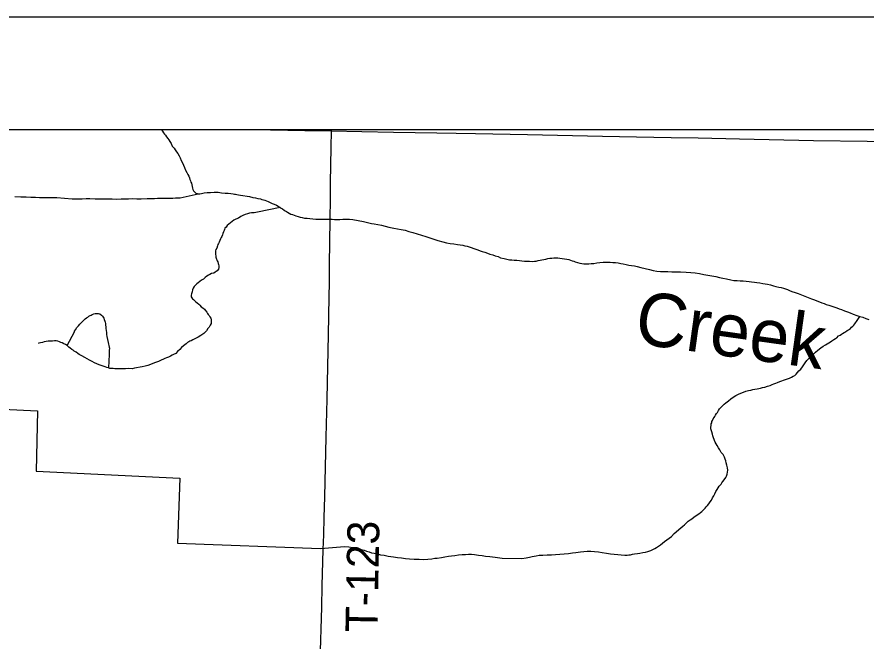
# Model space of a CAD drawing. Extents: x 2.1 to 73.9, y 4 to 26.
# Drawn here: x 42.406 to 43.161, y 24.45 to 25.005 of the extents above; entities that cross this region are included whole.
import ezdxf

# ---------------------------------------------------------------- set-up
doc = ezdxf.new("R2010")
doc.units = 0
for name, color, linetype in [('GM_X_Minor_River', 7, 'Continuous'), ('GM_X_Minor_River_Text', 7, 'Continuous'), ('GM_X_Township_Road', 7, 'Continuous'), ('GM_X_Township_Road_Text', 7, 'Continuous'), ('SH_Data', 7, 'Continuous')]:
    doc.layers.add(name, color=color, linetype=linetype)

msp = doc.modelspace()

# ---------------------------------------------------------------- linework, layer by layer
at = {"layer": 'GM_X_Minor_River'}
for points in [[(42.53467, 24.90511), (42.53483, 24.90486), (42.53576, 24.90352), (42.53668, 24.90198), (42.53762, 24.90083), (42.53855, 24.89986), (42.53929, 24.89852), (42.54041, 24.89698), (42.54134, 24.89583), (42.54227, 24.89448), (42.54338, 24.89256), (42.54449, 24.89027), (42.54617, 24.88853), (42.5471, 24.88699), (42.54821, 24.88527), (42.54933, 24.88354), (42.55044, 24.88162), (42.55136, 24.87971), (42.55246, 24.87741), (42.55357, 24.8753), (42.55449, 24.8732), (42.55541, 24.87109), (42.55632, 24.86898), (42.55743, 24.86669), (42.55835, 24.86496), (42.55909, 24.86343), (42.55964, 24.86209), (42.56019, 24.86056), (42.56074, 24.85941), (42.5611, 24.85827), (42.56147, 24.85731), (42.56182, 24.85579), (42.56218, 24.85426), (42.56235, 24.85293), (42.56271, 24.85159), (42.56345, 24.85044), (42.56438, 24.84928), (42.56532, 24.84851), (42.56646, 24.84811), (42.56759, 24.84771), (42.56892, 24.84769), (42.57045, 24.84805), (42.57274, 24.84858), (42.57541, 24.84892), (42.57845, 24.84887), (42.58169, 24.8492), (42.58511, 24.84915), (42.58815, 24.84872), (42.59138, 24.84848), (42.59423, 24.84824), (42.59651, 24.84802), (42.59859, 24.84779)], [(42.40456, 24.84555), (42.40969, 24.84527), (42.41464, 24.84501), (42.41882, 24.84494), (42.42281, 24.84469), (42.42642, 24.84463), (42.43098, 24.84456), (42.4346, 24.8445), (42.43821, 24.84444), (42.44182, 24.84439), (42.4555, 24.84341), (42.46006, 24.84334), (42.46425, 24.84346), (42.46787, 24.84359), (42.4711, 24.84354), (42.47585, 24.84347), (42.47947, 24.84341), (42.48327, 24.84335), (42.48707, 24.84329), (42.49106, 24.84323), (42.49525, 24.84316), (42.49905, 24.84329), (42.50248, 24.84343), (42.50552, 24.84338), (42.50895, 24.84351), (42.51294, 24.84345), (42.51693, 24.84339), (42.52207, 24.84368), (42.52549, 24.84363), (42.52873, 24.84377), (42.5314, 24.84392), (42.53387, 24.84388), (42.53615, 24.84384), (42.53824, 24.844), (42.54014, 24.84397), (42.54205, 24.84394), (42.54357, 24.84391), (42.54509, 24.84408), (42.54719, 24.84424), (42.54871, 24.84421), (42.55004, 24.84419), (42.55137, 24.84417), (42.56759, 24.84771)], [(42.59859, 24.84779), (42.59973, 24.84759), (42.60068, 24.84738), (42.60182, 24.84717), (42.60334, 24.84696), (42.60523, 24.84674), (42.6132, 24.84528), (42.61604, 24.84467), (42.61851, 24.84425), (42.62059, 24.84364), (42.62287, 24.84323), (42.62419, 24.84283), (42.62571, 24.84242), (42.62684, 24.84203), (42.62816, 24.84143), (42.62968, 24.84084), (42.63138, 24.84005), (42.63326, 24.83926), (42.63515, 24.83847), (42.63704, 24.83768), (42.63874, 24.8369), (42.64044, 24.83573), (42.64137, 24.83495), (42.64232, 24.83437), (42.64382, 24.83321), (42.64476, 24.83262), (42.64589, 24.83203), (42.64683, 24.83145), (42.64834, 24.83066), (42.64985, 24.82969), (42.65137, 24.82928), (42.65269, 24.82888), (42.65439, 24.8281), (42.65629, 24.82769), (42.65818, 24.82709), (42.66007, 24.82668), (42.66216, 24.82626), (42.66425, 24.82604), (42.66672, 24.82581), (42.66938, 24.82558), (42.67203, 24.82535), (42.67584, 24.82529), (42.67869, 24.82524), (42.68135, 24.8252), (42.68401, 24.82516), (42.68649, 24.82512), (42.68877, 24.82508), (42.69124, 24.82504), (42.69352, 24.82501), (42.696, 24.82516), (42.69866, 24.82531), (42.70189, 24.82525), (42.70512, 24.82482), (42.71441, 24.82316), (42.71688, 24.82255), (42.71915, 24.82213), (42.72161, 24.82152), (42.72408, 24.8211), (42.72711, 24.82048), (42.73034, 24.81986), (42.73375, 24.81905), (42.73697, 24.81805), (42.74133, 24.81722), (42.74474, 24.81659), (42.74796, 24.81597), (42.75138, 24.81535), (42.75478, 24.81435), (42.75838, 24.81334), (42.76217, 24.81214), (42.76595, 24.81094), (42.76974, 24.80974), (42.77352, 24.80854), (42.77712, 24.80753), (42.78052, 24.80615), (42.78507, 24.80512), (42.78829, 24.80412), (42.79151, 24.8035), (42.79493, 24.80326), (42.79797, 24.80283), (42.80043, 24.80241), (42.80271, 24.80219), (42.8046, 24.80159), (42.8065, 24.80118), (42.80839, 24.80057), (42.81009, 24.79998), (42.81255, 24.79918), (42.81426, 24.79858), (42.81615, 24.79798), (42.81823, 24.79719), (42.82012, 24.79659), (42.82239, 24.79579), (42.82466, 24.795), (42.82693, 24.7942), (42.82939, 24.79359), (42.83166, 24.79261), (42.83431, 24.79199), (42.83639, 24.79101), (42.83961, 24.79039), (42.84189, 24.78978), (42.84416, 24.78918), (42.84644, 24.78895)], [(42.64044, 24.83573), (42.6201, 24.83141)], [(42.6201, 24.83141), (42.61735, 24.83096), (42.61487, 24.83081), (42.61316, 24.83046), (42.61124, 24.82992), (42.60933, 24.82938), (42.60723, 24.82865), (42.6055, 24.82754), (42.60339, 24.82624), (42.6009, 24.82514), (42.59917, 24.82422), (42.59764, 24.82311), (42.5961, 24.82199), (42.59475, 24.82087), (42.5934, 24.81956), (42.59223, 24.81825), (42.59126, 24.81713), (42.59087, 24.81618), (42.59047, 24.81505), (42.59007, 24.81391), (42.58948, 24.8124), (42.58908, 24.81146), (42.58849, 24.80995), (42.5879, 24.80882), (42.58732, 24.80788), (42.58672, 24.80637), (42.58613, 24.80486), (42.58554, 24.80373), (42.58495, 24.80278), (42.58455, 24.80165), (42.58395, 24.79957), (42.58317, 24.79825), (42.58296, 24.79712), (42.58293, 24.79541), (42.58291, 24.79389), (42.58308, 24.79255), (42.58325, 24.79141), (42.58362, 24.79045), (42.58434, 24.78816), (42.5849, 24.7872), (42.58526, 24.78587), (42.58562, 24.78491), (42.58579, 24.78377), (42.58596, 24.78225), (42.58556, 24.78073), (42.58439, 24.77942), (42.58266, 24.77812), (42.58132, 24.77719), (42.57941, 24.77684), (42.57788, 24.7761), (42.57653, 24.77537), (42.57519, 24.77444), (42.57384, 24.77332), (42.5723, 24.77201), (42.57057, 24.7709), (42.56903, 24.76978), (42.56749, 24.76867), (42.56633, 24.76774), (42.56517, 24.76661), (42.56382, 24.76531), (42.56304, 24.76399), (42.56244, 24.76229), (42.56204, 24.76058), (42.56144, 24.75888), (42.56123, 24.75756), (42.56139, 24.75603), (42.56232, 24.7545), (42.56345, 24.75372), (42.56551, 24.75179), (42.56664, 24.75082), (42.56795, 24.74966), (42.56889, 24.74869), (42.5702, 24.74734), (42.57151, 24.74637), (42.57301, 24.74521), (42.57376, 24.74425), (42.57526, 24.74251), (42.57581, 24.74136), (42.57636, 24.74041), (42.57711, 24.73944), (42.57785, 24.73829), (42.57859, 24.73714), (42.57895, 24.7358), (42.57892, 24.7339), (42.5789, 24.73257), (42.57812, 24.73088), (42.57733, 24.72918), (42.57617, 24.72787), (42.5748, 24.7258), (42.57248, 24.72355), (42.56979, 24.7217), (42.56749, 24.72021), (42.56519, 24.71911), (42.56269, 24.71782), (42.56135, 24.71708), (42.5602, 24.71672), (42.55924, 24.71616)], [(42.84644, 24.78895), (42.84853, 24.78873), (42.85081, 24.78869), (42.85764, 24.78801), (42.85992, 24.78798), (42.86202, 24.78794), (42.86487, 24.78771), (42.86658, 24.78787), (42.8681, 24.78804), (42.86982, 24.78839), (42.87154, 24.78874), (42.87307, 24.7891), (42.87478, 24.78945), (42.8765, 24.7898), (42.87841, 24.79034), (42.88013, 24.7907), (42.88184, 24.79067), (42.88355, 24.79083), (42.88564, 24.7908), (42.88736, 24.79077), (42.88907, 24.79055), (42.89115, 24.79033), (42.89305, 24.79011), (42.89514, 24.7897), (42.89703, 24.78929), (42.89855, 24.78889), (42.89987, 24.78829), (42.90139, 24.78789), (42.90271, 24.7873), (42.90479, 24.7867), (42.90668, 24.7861), (42.90858, 24.78587), (42.91048, 24.78566), (42.91257, 24.78562), (42.91466, 24.78559), (42.91695, 24.78574), (42.91923, 24.7859), (42.9219, 24.78643), (42.92457, 24.78657), (42.92742, 24.78691), (42.93028, 24.78705), (42.9337, 24.787), (42.93617, 24.78677), (42.93845, 24.78673), (42.94092, 24.78631), (42.94319, 24.7859), (42.94547, 24.78548), (42.94793, 24.78487), (42.9504, 24.78445), (42.95287, 24.78403), (42.95533, 24.78361), (42.9578, 24.7832), (42.96102, 24.78238), (42.96878, 24.78036), (42.97201, 24.77974), (42.97523, 24.77912), (42.97846, 24.77869), (42.98169, 24.77864), (42.98511, 24.77858), (42.98872, 24.77852), (42.99253, 24.77846), (42.99633, 24.7784), (43.00146, 24.77813), (43.00545, 24.77788), (43.00944, 24.77744), (43.01323, 24.77681), (43.01702, 24.77618), (43.02063, 24.77555), (43.02423, 24.77492), (43.02765, 24.7743), (43.03087, 24.77349), (43.0339, 24.77268), (43.03712, 24.77206), (43.04091, 24.77143), (43.04376, 24.77081), (43.0468, 24.77076), (43.04946, 24.77053), (43.05212, 24.7703), (43.05458, 24.77007), (43.05724, 24.76984), (43.05952, 24.76961), (43.06199, 24.76919), (43.06427, 24.76896), (43.06692, 24.76854), (43.06958, 24.76793), (43.07356, 24.76749), (43.07622, 24.76688), (43.07887, 24.76607), (43.08114, 24.76547), (43.0836, 24.76486), (43.08569, 24.76445), (43.08777, 24.76384), (43.08966, 24.76324), (43.09155, 24.76264), (43.09325, 24.76185), (43.09533, 24.76106), (43.09836, 24.76006), (43.10101, 24.75907), (43.10403, 24.75788), (43.10687, 24.75689), (43.10989, 24.75551)], [(43.10989, 24.75551), (43.11292, 24.75451), (43.11537, 24.75352), (43.12199, 24.75095), (43.12407, 24.75015), (43.12596, 24.74936), (43.12823, 24.74876), (43.12993, 24.74816), (43.13164, 24.74756), (43.13353, 24.74696), (43.13542, 24.74636), (43.1375, 24.74557), (43.13958, 24.74478), (43.14204, 24.74379), (43.14468, 24.7428), (43.14714, 24.74181), (43.14979, 24.74082), (43.15319, 24.73962), (43.15584, 24.73863), (43.15849, 24.73802), (43.16095, 24.73703), (43.1636, 24.73604)], [(42.45741, 24.72491), (42.45764, 24.72556), (42.45842, 24.72688), (42.4596, 24.72895), (42.46114, 24.73026), (42.4623, 24.73176), (42.46346, 24.73307), (42.46462, 24.73419), (42.46598, 24.73569), (42.46694, 24.73663), (42.4681, 24.73737), (42.46925, 24.73811), (42.4704, 24.73885), (42.47136, 24.7396), (42.47232, 24.73996), (42.47328, 24.74052), (42.47462, 24.74107), (42.47576, 24.74124), (42.47729, 24.7414), (42.47881, 24.74138), (42.47995, 24.74117), (42.48145, 24.73982), (42.48239, 24.73904), (42.48313, 24.73808), (42.48369, 24.73712), (42.48405, 24.73598), (42.4846, 24.73464), (42.48478, 24.73369), (42.48495, 24.73254), (42.48511, 24.73083), (42.48528, 24.7295), (42.48545, 24.72797), (42.48561, 24.72626), (42.48596, 24.72436), (42.48612, 24.72264), (42.48628, 24.72074), (42.48681, 24.71807), (42.48734, 24.71559), (42.48842, 24.7114), (42.48859, 24.71044), (42.48837, 24.70855), (42.48835, 24.70722), (42.48833, 24.70608), (42.48831, 24.70475), (42.48775, 24.69298)], [(43.10164, 24.69047), (43.10337, 24.69196), (43.10473, 24.69384), (43.1059, 24.69572), (43.10726, 24.6976), (43.10863, 24.69948), (43.10998, 24.70116), (43.11153, 24.70247), (43.11288, 24.70378), (43.11442, 24.70527), (43.11635, 24.70695), (43.11828, 24.70863), (43.12097, 24.71068), (43.12309, 24.71236), (43.1252, 24.71346), (43.12674, 24.71439), (43.12827, 24.71532), (43.12962, 24.71624), (43.13097, 24.71717), (43.13251, 24.71829), (43.13404, 24.71921), (43.13519, 24.71977), (43.13674, 24.72145), (43.13827, 24.72219), (43.13942, 24.72293), (43.14038, 24.72348), (43.14192, 24.72441), (43.14288, 24.72496), (43.14461, 24.72608), (43.14557, 24.72682), (43.1473, 24.72812), (43.14846, 24.72925), (43.14943, 24.73018), (43.15039, 24.73111), (43.15117, 24.73205), (43.15195, 24.73318), (43.15272, 24.73412), (43.15584, 24.73863)], [(42.45097, 24.71275), (42.45741, 24.72491)], [(42.55924, 24.71616), (42.55809, 24.71542), (42.55694, 24.71449), (42.55559, 24.71356), (42.55443, 24.71244), (42.5527, 24.71114), (42.55115, 24.70926), (42.54922, 24.70758), (42.54748, 24.70571), (42.54556, 24.70479), (42.54441, 24.70424), (42.54288, 24.7035), (42.54115, 24.70258), (42.5402, 24.70221), (42.53924, 24.70185), (42.53771, 24.7013), (42.53656, 24.70075), (42.53445, 24.69984), (42.53234, 24.69873), (42.52967, 24.69782), (42.52718, 24.69691), (42.52507, 24.69599), (42.52278, 24.69508), (42.52029, 24.69455), (42.51762, 24.69402), (42.51075, 24.69261), (42.50866, 24.69226), (42.50542, 24.69232), (42.50295, 24.69216), (42.50048, 24.6922), (42.49839, 24.69224), (42.49667, 24.69226), (42.49496, 24.6921), (42.49344, 24.69212), (42.49192, 24.69234), (42.4904, 24.69236), (42.48907, 24.69257), (42.48775, 24.69298), (42.48623, 24.69338), (42.48472, 24.69397), (42.48302, 24.69457), (42.48132, 24.69517), (42.47942, 24.69577), (42.47753, 24.69656), (42.47545, 24.69735), (42.47319, 24.69853), (42.47093, 24.6997), (42.46866, 24.70088), (42.46659, 24.70224), (42.46414, 24.7038), (42.46169, 24.70479), (42.46037, 24.70576), (42.45887, 24.70692), (42.45736, 24.7079), (42.45623, 24.70868), (42.4551, 24.70945), (42.45379, 24.71042), (42.45247, 24.71139), (42.45097, 24.71275), (42.44947, 24.71372), (42.44796, 24.71451), (42.44645, 24.71529), (42.44531, 24.71569), (42.44418, 24.71609), (42.44267, 24.71668), (42.44115, 24.71689), (42.43963, 24.71692), (42.43791, 24.71676), (42.4362, 24.71678), (42.43411, 24.71682), (42.4322, 24.71647), (42.43048, 24.71611), (42.42914, 24.71556), (42.42743, 24.71521), (42.4259, 24.71486), (42.42519, 24.71463)], [(43.00636, 24.55878), (43.00829, 24.56027), (43.01021, 24.56157), (43.01252, 24.56325), (43.01406, 24.56436), (43.01521, 24.5651), (43.01618, 24.56604), (43.01714, 24.56697), (43.01811, 24.5681), (43.01927, 24.56941), (43.02043, 24.57053), (43.0216, 24.57203), (43.02277, 24.57372), (43.02374, 24.57523), (43.02473, 24.57749), (43.02589, 24.57918), (43.02688, 24.58107), (43.02786, 24.58295), (43.02883, 24.58465), (43.02981, 24.58615), (43.03059, 24.58766), (43.03156, 24.58859), (43.03233, 24.58953), (43.03311, 24.59066), (43.03408, 24.59197), (43.03525, 24.59328), (43.03661, 24.59535), (43.0372, 24.59667), (43.0378, 24.59837), (43.03821, 24.60008), (43.03843, 24.60198), (43.03808, 24.60407), (43.03755, 24.60636), (43.03701, 24.60865), (43.03647, 24.61037), (43.03592, 24.61189), (43.03538, 24.61361), (43.03427, 24.61591), (43.03259, 24.61784), (43.0313, 24.61995), (43.02999, 24.62187), (43.02888, 24.62379), (43.02796, 24.62551), (43.02722, 24.62704), (43.02557, 24.63087), (43.02503, 24.6324), (43.02467, 24.63392), (43.02413, 24.63602), (43.02359, 24.63774), (43.02323, 24.63889), (43.02324, 24.64003), (43.02346, 24.64192), (43.02367, 24.64306), (43.02407, 24.64419), (43.02428, 24.64514), (43.02467, 24.64609), (43.02527, 24.6476), (43.02623, 24.64872), (43.02682, 24.64966), (43.02741, 24.65098), (43.02838, 24.6523), (43.02916, 24.65342), (43.02995, 24.65493), (43.03111, 24.65662), (43.03247, 24.65812), (43.03382, 24.65962), (43.03517, 24.66074), (43.03671, 24.66185), (43.03902, 24.66372), (43.04095, 24.6654), (43.04326, 24.66707), (43.04557, 24.66855), (43.04786, 24.66947), (43.04997, 24.67057), (43.05227, 24.67149), (43.05437, 24.67221), (43.05666, 24.67275), (43.05876, 24.67328), (43.06048, 24.67364), (43.06239, 24.67418), (43.06449, 24.67434), (43.06601, 24.67469), (43.06754, 24.67505), (43.06926, 24.6754), (43.07136, 24.67594), (43.07365, 24.67666), (43.07594, 24.67738), (43.07767, 24.67812), (43.07939, 24.67866), (43.08111, 24.67939), (43.08264, 24.67994), (43.08456, 24.68086), (43.08953, 24.68249), (43.09144, 24.68322), (43.09317, 24.68395), (43.09508, 24.68468), (43.09662, 24.68561), (43.09796, 24.68634), (43.09912, 24.68747), (43.10047, 24.68877), (43.10164, 24.69047)], [(42.32575, 24.65963), (42.42457, 24.65483), (42.42334, 24.60108), (42.55124, 24.59487), (42.54919, 24.53696), (42.67616, 24.53229)], [(42.67616, 24.53229), (42.69768, 24.53404), (42.70129, 24.53379), (42.7047, 24.53316), (42.70925, 24.53233), (42.71247, 24.53152), (42.71493, 24.53072), (42.7172, 24.52993), (42.71948, 24.52932), (42.72155, 24.52853), (42.72402, 24.52811), (42.72667, 24.5275), (42.7297, 24.52669), (42.73293, 24.52626), (42.73653, 24.52563), (42.74128, 24.52499), (42.74469, 24.52436), (42.7483, 24.52392), (42.75191, 24.52349), (42.75551, 24.52305), (42.7595, 24.5228), (42.76387, 24.52273), (42.76806, 24.52266), (42.77167, 24.52279), (42.7751, 24.52312), (42.77796, 24.52364), (42.78006, 24.5238), (42.78368, 24.52431), (42.78673, 24.52503), (42.78998, 24.52554), (42.79283, 24.52588), (42.79569, 24.52602), (42.79893, 24.52654), (42.80217, 24.52687), (42.80502, 24.52702), (42.80788, 24.52716), (42.81035, 24.52712), (42.81301, 24.52689), (42.81681, 24.52645), (42.81984, 24.52602), (42.82307, 24.52559), (42.82687, 24.52515), (42.83142, 24.52451), (42.83769, 24.52384), (42.85518, 24.52337), (42.85918, 24.52388), (42.86204, 24.52459), (42.86452, 24.52531), (42.86796, 24.52583), (42.87063, 24.52636), (42.87405, 24.52649), (42.87786, 24.52662), (42.88167, 24.52675), (42.88509, 24.52689), (42.8889, 24.52721), (42.8929, 24.52752), (42.89671, 24.52784), (42.90014, 24.52836), (42.90338, 24.52888), (42.90738, 24.52938), (42.91024, 24.52972), (42.91329, 24.53005), (42.91652, 24.53), (42.91975, 24.52976), (42.92336, 24.52932), (42.92677, 24.52889), (42.93037, 24.52807), (42.93398, 24.52763), (42.9374, 24.52739), (42.94063, 24.52696), (42.94347, 24.52672), (42.9467, 24.52648), (42.9488, 24.52645), (42.95051, 24.52661), (42.95184, 24.52678), (42.95356, 24.52713), (42.95547, 24.52748), (42.95795, 24.52782), (42.96023, 24.52817), (42.96271, 24.5287), (42.96519, 24.52904), (42.9673, 24.52976), (42.96997, 24.53067), (42.9717, 24.5314), (42.97342, 24.53233), (42.97496, 24.53325), (42.97669, 24.53436), (42.97861, 24.53566), (42.98034, 24.53697), (42.98208, 24.53846), (42.9842, 24.54013), (42.98612, 24.54162), (42.98824, 24.54311), (42.99056, 24.54554), (42.99653, 24.55058), (42.99827, 24.55207), (42.99981, 24.55338), (43.00136, 24.55487), (43.0031, 24.55656), (43.00482, 24.55767), (43.00636, 24.55878)]]:
    msp.add_lwpolyline(points, dxfattribs=at)
at = {"layer": 'GM_X_Township_Road'}
msp.add_line((42.68603, 24.90383), (42.68604, 24.90511), dxfattribs=at)
for points in [[(42.61662, 24.90511), (42.66226, 24.90425), (42.68603, 24.90383)], [(42.67475, 24.39777), (42.67497, 24.40645), (42.67584, 24.43161), (42.6773, 24.48007), (42.6778, 24.49902), (42.67863, 24.53133), (42.67909, 24.54437), (42.67963, 24.5599), (42.68011, 24.57823), (42.68136, 24.63136), (42.68216, 24.66523), (42.68274, 24.69412), (42.68341, 24.7224), (42.68394, 24.75627), (42.68418, 24.76901), (42.68433, 24.78517), (42.68452, 24.80444), (42.68475, 24.82494), (42.68502, 24.84328), (42.68527, 24.85757), (42.68586, 24.88896), (42.68603, 24.90383)], [(42.68603, 24.90383), (42.71292, 24.90336), (42.7412, 24.90275), (42.77974, 24.9021), (42.81393, 24.90139), (42.86023, 24.90048), (42.92705, 24.89912), (42.9572, 24.89856), (42.98797, 24.89799), (43.0119, 24.89751), (43.04888, 24.89678), (43.11446, 24.89534), (43.16232, 24.89461), (43.18601, 24.89397)]]:
    msp.add_lwpolyline(points, dxfattribs=at)
at = {"layer": 'SH_Data'}
for p, q in [((41.85853, 25.00511), (48.85853, 25.00511)), ((41.95853, 24.90511), (48.75853, 24.90511))]:
    msp.add_line(p, q, dxfattribs=at)

# ---------------------------------------------------------------- texts
at = {"layer": 'GM_X_Minor_River_Text'}
msp.add_text('Creek', height=0.047373, rotation=352.0495, dxfattribs=at).set_placement((42.95414, 24.71505))
at = {"layer": 'GM_X_Township_Road_Text'}
msp.add_text('T-123', height=0.028409, rotation=88.87652, dxfattribs=at).set_placement((42.72676, 24.45754))

doc.saveas('drawing.dxf')
